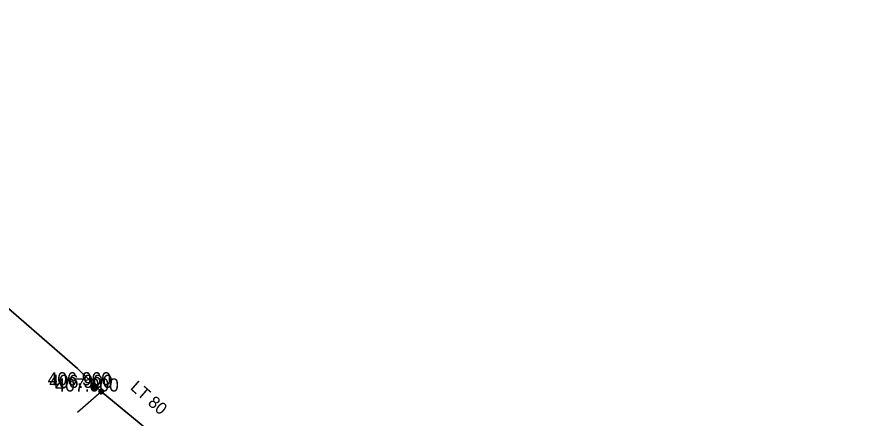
# Model space of a CAD drawing. Extents: x -873619 to -867639, y -1015082 to -1012326.
# Drawn here: x -868171.2 to -868094.8, y -1012726.2 to -1012689.5 of the extents above; entities that cross this region are included whole.
import ezdxf

# ---------------------------------------------------------------- set-up
doc = ezdxf.new("R2010")
doc.units = 0
doc.header["$LTSCALE"] = 0.44
for name, color, linetype, lineweight in [('1', 7, 'Continuous', 13), ('12', 7, 'Continuous', 13), ('3', 7, 'Continuous', 25), ('8', 7, 'Continuous', 13)]:
    doc.layers.add(name, color=color, linetype=linetype, lineweight=lineweight)

msp = doc.modelspace()

# ---------------------------------------------------------------- linework, layer by layer
at = {"layer": '1', "lineweight": 35}
for points in [[(-868094.808, -1012782.506), (-868128.65, -1012753.034), (-868142.107, -1012741.315), (-868163.447, -1012723.713), (-868165.629, -1012721.604), (-868186.647, -1012703.368), (-868189.69, -1012700.802), (-868224.291, -1012669.746), (-868245.779, -1012651.034), (-868246.236, -1012651.387)], [(-868164.093, -1012723.089), (-868164.152, -1012723.148), (-868164.013, -1012723.385)]]:
    msp.add_lwpolyline(points, dxfattribs=at)
at = {"layer": '1'}
for points in [[(-868163.921, -1012723.148), (-868163.927, -1012723.096), (-868163.944, -1012723.046), (-868163.973, -1012723.002), (-868164.01, -1012722.965), (-868164.055, -1012722.938), (-868164.105, -1012722.921), (-868164.158, -1012722.917), (-868164.21, -1012722.924), (-868164.259, -1012722.943), (-868164.302, -1012722.972), (-868164.338, -1012723.011), (-868164.364, -1012723.056), (-868164.38, -1012723.107), (-868164.383, -1012723.159), (-868164.375, -1012723.211), (-868164.355, -1012723.26), (-868164.324, -1012723.303), (-868164.285, -1012723.337), (-868164.239, -1012723.363), (-868164.188, -1012723.377), (-868164.135, -1012723.379), (-868164.084, -1012723.369), (-868164.036, -1012723.348), (-868163.993, -1012723.317), (-868163.959, -1012723.276), (-868163.935, -1012723.23), (-868163.923, -1012723.179)], [(-868163.951, -1012723.148), (-868163.957, -1012723.099), (-868163.974, -1012723.053), (-868164.002, -1012723.013), (-868164.039, -1012722.981), (-868164.083, -1012722.959), (-868164.131, -1012722.948), (-868164.18, -1012722.948), (-868164.227, -1012722.961), (-868164.27, -1012722.985), (-868164.306, -1012723.018), (-868164.333, -1012723.059), (-868164.349, -1012723.106), (-868164.353, -1012723.155), (-868164.346, -1012723.203), (-868164.327, -1012723.248), (-868164.297, -1012723.288), (-868164.259, -1012723.319), (-868164.215, -1012723.339), (-868164.167, -1012723.349), (-868164.118, -1012723.347), (-868164.071, -1012723.332), (-868164.028, -1012723.307), (-868163.994, -1012723.273), (-868163.968, -1012723.231), (-868163.954, -1012723.184)], [(-868163.981, -1012723.148), (-868163.987, -1012723.103), (-868164.004, -1012723.061), (-868164.032, -1012723.026), (-868164.068, -1012722.999), (-868164.11, -1012722.982), (-868164.155, -1012722.977), (-868164.2, -1012722.983), (-868164.241, -1012723.002), (-868164.276, -1012723.03), (-868164.303, -1012723.067), (-868164.319, -1012723.109), (-868164.323, -1012723.154), (-868164.316, -1012723.199), (-868164.297, -1012723.24), (-868164.268, -1012723.274), (-868164.231, -1012723.3), (-868164.188, -1012723.316), (-868164.143, -1012723.319), (-868164.098, -1012723.311), (-868164.058, -1012723.291), (-868164.024, -1012723.262), (-868163.998, -1012723.224), (-868163.984, -1012723.181)], [(-868164.011, -1012723.148), (-868164.016, -1012723.107), (-868164.034, -1012723.07), (-868164.061, -1012723.039), (-868164.096, -1012723.018), (-868164.136, -1012723.007), (-868164.177, -1012723.009), (-868164.216, -1012723.022), (-868164.25, -1012723.046), (-868164.275, -1012723.078), (-868164.29, -1012723.116), (-868164.293, -1012723.157), (-868164.285, -1012723.197), (-868164.265, -1012723.233), (-868164.236, -1012723.262), (-868164.199, -1012723.281), (-868164.159, -1012723.289), (-868164.118, -1012723.285), (-868164.08, -1012723.27), (-868164.048, -1012723.244), (-868164.025, -1012723.21), (-868164.012, -1012723.171)], [(-868164.041, -1012723.148), (-868164.046, -1012723.112), (-868164.064, -1012723.08), (-868164.09, -1012723.055), (-868164.124, -1012723.04), (-868164.16, -1012723.037), (-868164.195, -1012723.045), (-868164.226, -1012723.065), (-868164.249, -1012723.093), (-868164.262, -1012723.127), (-868164.262, -1012723.164), (-868164.251, -1012723.199), (-868164.23, -1012723.228), (-868164.2, -1012723.249), (-868164.165, -1012723.259), (-868164.128, -1012723.257), (-868164.094, -1012723.243), (-868164.067, -1012723.22), (-868164.048, -1012723.188), (-868164.041, -1012723.153)], [(-868163.782, -1012723.385), (-868163.788, -1012723.333), (-868163.805, -1012723.283), (-868163.834, -1012723.239), (-868163.871, -1012723.202), (-868163.916, -1012723.175), (-868163.966, -1012723.158), (-868164.019, -1012723.154), (-868164.071, -1012723.161), (-868164.12, -1012723.18), (-868164.163, -1012723.209), (-868164.199, -1012723.248), (-868164.225, -1012723.293), (-868164.241, -1012723.344), (-868164.244, -1012723.396), (-868164.236, -1012723.448), (-868164.216, -1012723.497), (-868164.185, -1012723.54), (-868164.146, -1012723.574), (-868164.1, -1012723.6), (-868164.049, -1012723.614), (-868163.996, -1012723.616), (-868163.945, -1012723.606), (-868163.897, -1012723.585), (-868163.854, -1012723.554), (-868163.82, -1012723.513), (-868163.796, -1012723.467), (-868163.784, -1012723.416)], [(-868164.071, -1012723.148), (-868164.076, -1012723.117), (-868164.093, -1012723.091), (-868164.119, -1012723.074), (-868164.149, -1012723.067), (-868164.18, -1012723.071), (-868164.207, -1012723.088), (-868164.225, -1012723.112), (-868164.233, -1012723.143), (-868164.229, -1012723.173), (-868164.214, -1012723.201), (-868164.19, -1012723.22), (-868164.16, -1012723.229), (-868164.129, -1012723.226), (-868164.101, -1012723.212), (-868164.081, -1012723.188), (-868164.071, -1012723.159)], [(-868163.812, -1012723.385), (-868163.818, -1012723.336), (-868163.835, -1012723.29), (-868163.863, -1012723.25), (-868163.9, -1012723.218), (-868163.944, -1012723.196), (-868163.992, -1012723.185), (-868164.041, -1012723.185), (-868164.088, -1012723.198), (-868164.131, -1012723.222), (-868164.167, -1012723.255), (-868164.194, -1012723.296), (-868164.21, -1012723.343), (-868164.214, -1012723.392), (-868164.207, -1012723.44), (-868164.188, -1012723.485), (-868164.158, -1012723.525), (-868164.12, -1012723.556), (-868164.076, -1012723.576), (-868164.028, -1012723.586), (-868163.979, -1012723.584), (-868163.932, -1012723.569), (-868163.889, -1012723.544), (-868163.855, -1012723.51), (-868163.829, -1012723.468), (-868163.815, -1012723.421)], [(-868164.101, -1012723.148), (-868164.106, -1012723.124), (-868164.123, -1012723.106), (-868164.146, -1012723.097), (-868164.17, -1012723.1), (-868164.191, -1012723.114), (-868164.202, -1012723.136), (-868164.202, -1012723.161), (-868164.19, -1012723.182), (-868164.17, -1012723.196), (-868164.145, -1012723.199), (-868164.122, -1012723.19), (-868164.106, -1012723.172)], [(-868163.842, -1012723.385), (-868163.848, -1012723.34), (-868163.865, -1012723.298), (-868163.893, -1012723.263), (-868163.929, -1012723.236), (-868163.971, -1012723.219), (-868164.016, -1012723.214), (-868164.061, -1012723.22), (-868164.102, -1012723.239), (-868164.137, -1012723.267), (-868164.164, -1012723.304), (-868164.18, -1012723.346), (-868164.184, -1012723.391), (-868164.177, -1012723.436), (-868164.158, -1012723.477), (-868164.129, -1012723.511), (-868164.092, -1012723.537), (-868164.049, -1012723.553), (-868164.004, -1012723.556), (-868163.959, -1012723.548), (-868163.919, -1012723.528), (-868163.885, -1012723.499), (-868163.859, -1012723.461), (-868163.845, -1012723.418)], [(-868164.131, -1012723.148), (-868164.136, -1012723.133), (-868164.151, -1012723.127), (-868164.166, -1012723.131), (-868164.173, -1012723.145), (-868164.169, -1012723.16), (-868164.156, -1012723.169), (-868164.141, -1012723.166), (-868164.131, -1012723.154)], [(-868163.872, -1012723.385), (-868163.877, -1012723.344), (-868163.895, -1012723.307), (-868163.922, -1012723.276), (-868163.957, -1012723.255), (-868163.997, -1012723.244), (-868164.038, -1012723.246), (-868164.077, -1012723.259), (-868164.111, -1012723.283), (-868164.136, -1012723.315), (-868164.151, -1012723.353), (-868164.154, -1012723.394), (-868164.146, -1012723.434), (-868164.126, -1012723.47), (-868164.097, -1012723.499), (-868164.06, -1012723.518), (-868164.02, -1012723.526), (-868163.979, -1012723.522), (-868163.941, -1012723.507), (-868163.909, -1012723.481), (-868163.886, -1012723.447), (-868163.873, -1012723.408)], [(-868163.902, -1012723.385), (-868163.907, -1012723.349), (-868163.925, -1012723.317), (-868163.951, -1012723.292), (-868163.985, -1012723.277), (-868164.021, -1012723.274), (-868164.056, -1012723.282), (-868164.087, -1012723.302), (-868164.11, -1012723.33), (-868164.123, -1012723.364), (-868164.123, -1012723.401), (-868164.112, -1012723.436), (-868164.091, -1012723.465), (-868164.061, -1012723.486), (-868164.026, -1012723.496), (-868163.989, -1012723.494), (-868163.955, -1012723.48), (-868163.928, -1012723.457), (-868163.909, -1012723.425), (-868163.902, -1012723.39)], [(-868163.932, -1012723.385), (-868163.937, -1012723.354), (-868163.954, -1012723.328), (-868163.98, -1012723.311), (-868164.01, -1012723.304), (-868164.041, -1012723.308), (-868164.068, -1012723.325), (-868164.086, -1012723.349), (-868164.094, -1012723.38), (-868164.09, -1012723.41), (-868164.075, -1012723.438), (-868164.051, -1012723.457), (-868164.021, -1012723.466), (-868163.99, -1012723.463), (-868163.962, -1012723.449), (-868163.942, -1012723.425), (-868163.932, -1012723.396)], [(-868163.962, -1012723.385), (-868163.967, -1012723.361), (-868163.984, -1012723.343), (-868164.007, -1012723.334), (-868164.031, -1012723.337), (-868164.052, -1012723.351), (-868164.063, -1012723.373), (-868164.063, -1012723.398), (-868164.051, -1012723.419), (-868164.031, -1012723.433), (-868164.006, -1012723.436), (-868163.983, -1012723.427), (-868163.967, -1012723.409)], [(-868163.992, -1012723.385), (-868163.997, -1012723.37), (-868164.012, -1012723.364), (-868164.027, -1012723.368), (-868164.034, -1012723.382), (-868164.03, -1012723.397), (-868164.017, -1012723.406), (-868164.002, -1012723.403), (-868163.992, -1012723.391)], [(-868163.216, -1012723.713), (-868163.222, -1012723.661), (-868163.239, -1012723.611), (-868163.268, -1012723.567), (-868163.305, -1012723.53), (-868163.35, -1012723.503), (-868163.4, -1012723.486), (-868163.453, -1012723.482), (-868163.505, -1012723.489), (-868163.554, -1012723.508), (-868163.597, -1012723.537), (-868163.633, -1012723.576), (-868163.659, -1012723.621), (-868163.675, -1012723.672), (-868163.678, -1012723.724), (-868163.67, -1012723.776), (-868163.65, -1012723.825), (-868163.619, -1012723.868), (-868163.58, -1012723.902), (-868163.534, -1012723.928), (-868163.483, -1012723.942), (-868163.43, -1012723.944), (-868163.379, -1012723.934), (-868163.331, -1012723.913), (-868163.288, -1012723.882), (-868163.254, -1012723.841), (-868163.23, -1012723.795), (-868163.218, -1012723.744)], [(-868163.246, -1012723.713), (-868163.252, -1012723.664), (-868163.269, -1012723.618), (-868163.297, -1012723.578), (-868163.334, -1012723.546), (-868163.378, -1012723.524), (-868163.426, -1012723.513), (-868163.475, -1012723.513), (-868163.522, -1012723.526), (-868163.565, -1012723.55), (-868163.601, -1012723.583), (-868163.628, -1012723.624), (-868163.644, -1012723.671), (-868163.648, -1012723.72), (-868163.641, -1012723.768), (-868163.622, -1012723.813), (-868163.592, -1012723.853), (-868163.554, -1012723.884), (-868163.51, -1012723.904), (-868163.462, -1012723.914), (-868163.413, -1012723.912), (-868163.366, -1012723.897), (-868163.323, -1012723.872), (-868163.289, -1012723.838), (-868163.263, -1012723.796), (-868163.249, -1012723.749)], [(-868163.276, -1012723.713), (-868163.282, -1012723.668), (-868163.299, -1012723.626), (-868163.327, -1012723.591), (-868163.363, -1012723.564), (-868163.405, -1012723.547), (-868163.45, -1012723.542), (-868163.495, -1012723.548), (-868163.536, -1012723.567), (-868163.571, -1012723.595), (-868163.598, -1012723.632), (-868163.614, -1012723.674), (-868163.618, -1012723.719), (-868163.611, -1012723.764), (-868163.592, -1012723.805), (-868163.563, -1012723.839), (-868163.526, -1012723.865), (-868163.483, -1012723.881), (-868163.438, -1012723.884), (-868163.393, -1012723.876), (-868163.353, -1012723.856), (-868163.319, -1012723.827), (-868163.293, -1012723.789), (-868163.279, -1012723.746)], [(-868163.306, -1012723.713), (-868163.311, -1012723.672), (-868163.329, -1012723.635), (-868163.356, -1012723.604), (-868163.391, -1012723.583), (-868163.431, -1012723.572), (-868163.472, -1012723.574), (-868163.511, -1012723.587), (-868163.545, -1012723.611), (-868163.57, -1012723.643), (-868163.585, -1012723.681), (-868163.588, -1012723.722), (-868163.58, -1012723.762), (-868163.56, -1012723.798), (-868163.531, -1012723.827), (-868163.494, -1012723.846), (-868163.454, -1012723.854), (-868163.413, -1012723.85), (-868163.375, -1012723.835), (-868163.343, -1012723.809), (-868163.32, -1012723.775), (-868163.307, -1012723.736)], [(-868163.336, -1012723.713), (-868163.341, -1012723.677), (-868163.359, -1012723.645), (-868163.385, -1012723.62), (-868163.419, -1012723.605), (-868163.455, -1012723.602), (-868163.49, -1012723.61), (-868163.521, -1012723.63), (-868163.544, -1012723.658), (-868163.557, -1012723.692), (-868163.557, -1012723.729), (-868163.546, -1012723.764), (-868163.525, -1012723.793), (-868163.495, -1012723.814), (-868163.46, -1012723.824), (-868163.423, -1012723.822), (-868163.389, -1012723.808), (-868163.362, -1012723.785), (-868163.343, -1012723.753), (-868163.336, -1012723.718)], [(-868163.366, -1012723.713), (-868163.371, -1012723.682), (-868163.388, -1012723.656), (-868163.414, -1012723.639), (-868163.444, -1012723.632), (-868163.475, -1012723.636), (-868163.502, -1012723.653), (-868163.52, -1012723.677), (-868163.528, -1012723.708), (-868163.524, -1012723.738), (-868163.509, -1012723.766), (-868163.485, -1012723.785), (-868163.455, -1012723.794), (-868163.424, -1012723.791), (-868163.396, -1012723.777), (-868163.376, -1012723.753), (-868163.366, -1012723.724)], [(-868163.396, -1012723.713), (-868163.401, -1012723.689), (-868163.418, -1012723.671), (-868163.441, -1012723.662), (-868163.465, -1012723.665), (-868163.486, -1012723.679), (-868163.497, -1012723.701), (-868163.497, -1012723.726), (-868163.485, -1012723.747), (-868163.465, -1012723.761), (-868163.44, -1012723.764), (-868163.417, -1012723.755), (-868163.401, -1012723.737)], [(-868163.426, -1012723.713), (-868163.431, -1012723.698), (-868163.446, -1012723.692), (-868163.461, -1012723.696), (-868163.468, -1012723.71), (-868163.464, -1012723.725), (-868163.451, -1012723.734), (-868163.436, -1012723.731), (-868163.426, -1012723.719)]]:
    msp.add_lwpolyline(points, close=True, dxfattribs=at)
at = {"layer": '12'}
for points in [[(-868163.921, -1012723.148), (-868163.927, -1012723.096), (-868163.944, -1012723.046), (-868163.973, -1012723.002), (-868164.01, -1012722.965), (-868164.055, -1012722.938), (-868164.105, -1012722.921), (-868164.158, -1012722.917), (-868164.21, -1012722.924), (-868164.259, -1012722.943), (-868164.302, -1012722.972), (-868164.338, -1012723.011), (-868164.364, -1012723.056), (-868164.38, -1012723.107), (-868164.383, -1012723.159), (-868164.375, -1012723.211), (-868164.355, -1012723.26), (-868164.324, -1012723.303), (-868164.285, -1012723.337), (-868164.239, -1012723.363), (-868164.188, -1012723.377), (-868164.135, -1012723.379), (-868164.084, -1012723.369), (-868164.036, -1012723.348), (-868163.993, -1012723.317), (-868163.959, -1012723.276), (-868163.935, -1012723.23), (-868163.923, -1012723.179)], [(-868163.951, -1012723.148), (-868163.957, -1012723.099), (-868163.974, -1012723.053), (-868164.002, -1012723.013), (-868164.039, -1012722.981), (-868164.083, -1012722.959), (-868164.131, -1012722.948), (-868164.18, -1012722.948), (-868164.227, -1012722.961), (-868164.27, -1012722.985), (-868164.306, -1012723.018), (-868164.333, -1012723.059), (-868164.349, -1012723.106), (-868164.353, -1012723.155), (-868164.346, -1012723.203), (-868164.327, -1012723.248), (-868164.297, -1012723.288), (-868164.259, -1012723.319), (-868164.215, -1012723.339), (-868164.167, -1012723.349), (-868164.118, -1012723.347), (-868164.071, -1012723.332), (-868164.028, -1012723.307), (-868163.994, -1012723.273), (-868163.968, -1012723.231), (-868163.954, -1012723.184)], [(-868163.981, -1012723.148), (-868163.987, -1012723.103), (-868164.004, -1012723.061), (-868164.032, -1012723.026), (-868164.068, -1012722.999), (-868164.11, -1012722.982), (-868164.155, -1012722.977), (-868164.2, -1012722.983), (-868164.241, -1012723.002), (-868164.276, -1012723.03), (-868164.303, -1012723.067), (-868164.319, -1012723.109), (-868164.323, -1012723.154), (-868164.316, -1012723.199), (-868164.297, -1012723.24), (-868164.268, -1012723.274), (-868164.231, -1012723.3), (-868164.188, -1012723.316), (-868164.143, -1012723.319), (-868164.098, -1012723.311), (-868164.058, -1012723.291), (-868164.024, -1012723.262), (-868163.998, -1012723.224), (-868163.984, -1012723.181)], [(-868164.011, -1012723.148), (-868164.016, -1012723.107), (-868164.034, -1012723.07), (-868164.061, -1012723.039), (-868164.096, -1012723.018), (-868164.136, -1012723.007), (-868164.177, -1012723.009), (-868164.216, -1012723.022), (-868164.25, -1012723.046), (-868164.275, -1012723.078), (-868164.29, -1012723.116), (-868164.293, -1012723.157), (-868164.285, -1012723.197), (-868164.265, -1012723.233), (-868164.236, -1012723.262), (-868164.199, -1012723.281), (-868164.159, -1012723.289), (-868164.118, -1012723.285), (-868164.08, -1012723.27), (-868164.048, -1012723.244), (-868164.025, -1012723.21), (-868164.012, -1012723.171)], [(-868164.041, -1012723.148), (-868164.046, -1012723.112), (-868164.064, -1012723.08), (-868164.09, -1012723.055), (-868164.124, -1012723.04), (-868164.16, -1012723.037), (-868164.195, -1012723.045), (-868164.226, -1012723.065), (-868164.249, -1012723.093), (-868164.262, -1012723.127), (-868164.262, -1012723.164), (-868164.251, -1012723.199), (-868164.23, -1012723.228), (-868164.2, -1012723.249), (-868164.165, -1012723.259), (-868164.128, -1012723.257), (-868164.094, -1012723.243), (-868164.067, -1012723.22), (-868164.048, -1012723.188), (-868164.041, -1012723.153)], [(-868164.071, -1012723.148), (-868164.076, -1012723.117), (-868164.093, -1012723.091), (-868164.119, -1012723.074), (-868164.149, -1012723.067), (-868164.18, -1012723.071), (-868164.207, -1012723.088), (-868164.225, -1012723.112), (-868164.233, -1012723.143), (-868164.229, -1012723.173), (-868164.214, -1012723.201), (-868164.19, -1012723.22), (-868164.16, -1012723.229), (-868164.129, -1012723.226), (-868164.101, -1012723.212), (-868164.081, -1012723.188), (-868164.071, -1012723.159)], [(-868164.101, -1012723.148), (-868164.106, -1012723.124), (-868164.123, -1012723.106), (-868164.146, -1012723.097), (-868164.17, -1012723.1), (-868164.191, -1012723.114), (-868164.202, -1012723.136), (-868164.202, -1012723.161), (-868164.19, -1012723.182), (-868164.17, -1012723.196), (-868164.145, -1012723.199), (-868164.122, -1012723.19), (-868164.106, -1012723.172)], [(-868164.131, -1012723.148), (-868164.136, -1012723.133), (-868164.151, -1012723.127), (-868164.166, -1012723.131), (-868164.173, -1012723.145), (-868164.169, -1012723.16), (-868164.156, -1012723.169), (-868164.141, -1012723.166), (-868164.131, -1012723.154)]]:
    msp.add_lwpolyline(points, close=True, dxfattribs=at)
at = {"layer": '3'}
msp.add_line((-868163.426, -1012723.72), (-868165.632, -1012725.618), dxfattribs=at)
at = {"layer": '8'}
for points in [[(-868163.782, -1012723.385), (-868163.788, -1012723.333), (-868163.805, -1012723.283), (-868163.834, -1012723.239), (-868163.871, -1012723.202), (-868163.916, -1012723.175), (-868163.966, -1012723.158), (-868164.019, -1012723.154), (-868164.071, -1012723.161), (-868164.12, -1012723.18), (-868164.163, -1012723.209), (-868164.199, -1012723.248), (-868164.225, -1012723.293), (-868164.241, -1012723.344), (-868164.244, -1012723.396), (-868164.236, -1012723.448), (-868164.216, -1012723.497), (-868164.185, -1012723.54), (-868164.146, -1012723.574), (-868164.1, -1012723.6), (-868164.049, -1012723.614), (-868163.996, -1012723.616), (-868163.945, -1012723.606), (-868163.897, -1012723.585), (-868163.854, -1012723.554), (-868163.82, -1012723.513), (-868163.796, -1012723.467), (-868163.784, -1012723.416)], [(-868163.812, -1012723.385), (-868163.818, -1012723.336), (-868163.835, -1012723.29), (-868163.863, -1012723.25), (-868163.9, -1012723.218), (-868163.944, -1012723.196), (-868163.992, -1012723.185), (-868164.041, -1012723.185), (-868164.088, -1012723.198), (-868164.131, -1012723.222), (-868164.167, -1012723.255), (-868164.194, -1012723.296), (-868164.21, -1012723.343), (-868164.214, -1012723.392), (-868164.207, -1012723.44), (-868164.188, -1012723.485), (-868164.158, -1012723.525), (-868164.12, -1012723.556), (-868164.076, -1012723.576), (-868164.028, -1012723.586), (-868163.979, -1012723.584), (-868163.932, -1012723.569), (-868163.889, -1012723.544), (-868163.855, -1012723.51), (-868163.829, -1012723.468), (-868163.815, -1012723.421)], [(-868163.842, -1012723.385), (-868163.848, -1012723.34), (-868163.865, -1012723.298), (-868163.893, -1012723.263), (-868163.929, -1012723.236), (-868163.971, -1012723.219), (-868164.016, -1012723.214), (-868164.061, -1012723.22), (-868164.102, -1012723.239), (-868164.137, -1012723.267), (-868164.164, -1012723.304), (-868164.18, -1012723.346), (-868164.184, -1012723.391), (-868164.177, -1012723.436), (-868164.158, -1012723.477), (-868164.129, -1012723.511), (-868164.092, -1012723.537), (-868164.049, -1012723.553), (-868164.004, -1012723.556), (-868163.959, -1012723.548), (-868163.919, -1012723.528), (-868163.885, -1012723.499), (-868163.859, -1012723.461), (-868163.845, -1012723.418)], [(-868163.872, -1012723.385), (-868163.877, -1012723.344), (-868163.895, -1012723.307), (-868163.922, -1012723.276), (-868163.957, -1012723.255), (-868163.997, -1012723.244), (-868164.038, -1012723.246), (-868164.077, -1012723.259), (-868164.111, -1012723.283), (-868164.136, -1012723.315), (-868164.151, -1012723.353), (-868164.154, -1012723.394), (-868164.146, -1012723.434), (-868164.126, -1012723.47), (-868164.097, -1012723.499), (-868164.06, -1012723.518), (-868164.02, -1012723.526), (-868163.979, -1012723.522), (-868163.941, -1012723.507), (-868163.909, -1012723.481), (-868163.886, -1012723.447), (-868163.873, -1012723.408)], [(-868163.902, -1012723.385), (-868163.907, -1012723.349), (-868163.925, -1012723.317), (-868163.951, -1012723.292), (-868163.985, -1012723.277), (-868164.021, -1012723.274), (-868164.056, -1012723.282), (-868164.087, -1012723.302), (-868164.11, -1012723.33), (-868164.123, -1012723.364), (-868164.123, -1012723.401), (-868164.112, -1012723.436), (-868164.091, -1012723.465), (-868164.061, -1012723.486), (-868164.026, -1012723.496), (-868163.989, -1012723.494), (-868163.955, -1012723.48), (-868163.928, -1012723.457), (-868163.909, -1012723.425), (-868163.902, -1012723.39)], [(-868163.932, -1012723.385), (-868163.937, -1012723.354), (-868163.954, -1012723.328), (-868163.98, -1012723.311), (-868164.01, -1012723.304), (-868164.041, -1012723.308), (-868164.068, -1012723.325), (-868164.086, -1012723.349), (-868164.094, -1012723.38), (-868164.09, -1012723.41), (-868164.075, -1012723.438), (-868164.051, -1012723.457), (-868164.021, -1012723.466), (-868163.99, -1012723.463), (-868163.962, -1012723.449), (-868163.942, -1012723.425), (-868163.932, -1012723.396)], [(-868163.962, -1012723.385), (-868163.967, -1012723.361), (-868163.984, -1012723.343), (-868164.007, -1012723.334), (-868164.031, -1012723.337), (-868164.052, -1012723.351), (-868164.063, -1012723.373), (-868164.063, -1012723.398), (-868164.051, -1012723.419), (-868164.031, -1012723.433), (-868164.006, -1012723.436), (-868163.983, -1012723.427), (-868163.967, -1012723.409)], [(-868163.992, -1012723.385), (-868163.997, -1012723.37), (-868164.012, -1012723.364), (-868164.027, -1012723.368), (-868164.034, -1012723.382), (-868164.03, -1012723.397), (-868164.017, -1012723.406), (-868164.002, -1012723.403), (-868163.992, -1012723.391)]]:
    msp.add_lwpolyline(points, close=True, dxfattribs=at)

# ---------------------------------------------------------------- texts
at = {"layer": '1'}
for s, p in [('406.960 ', (-868168.352, -1012723.148)), ('406.900 ', (-868168.213, -1012723.385)), ('407.000 ', (-868167.647, -1012723.713))]:
    msp.add_text(s, height=1.2, dxfattribs=at).set_placement(p)
msp.add_text('LT 80 ', height=1.1, rotation=319, dxfattribs=at).set_placement((-868160.868, -1012723.452))

doc.saveas('drawing.dxf')
